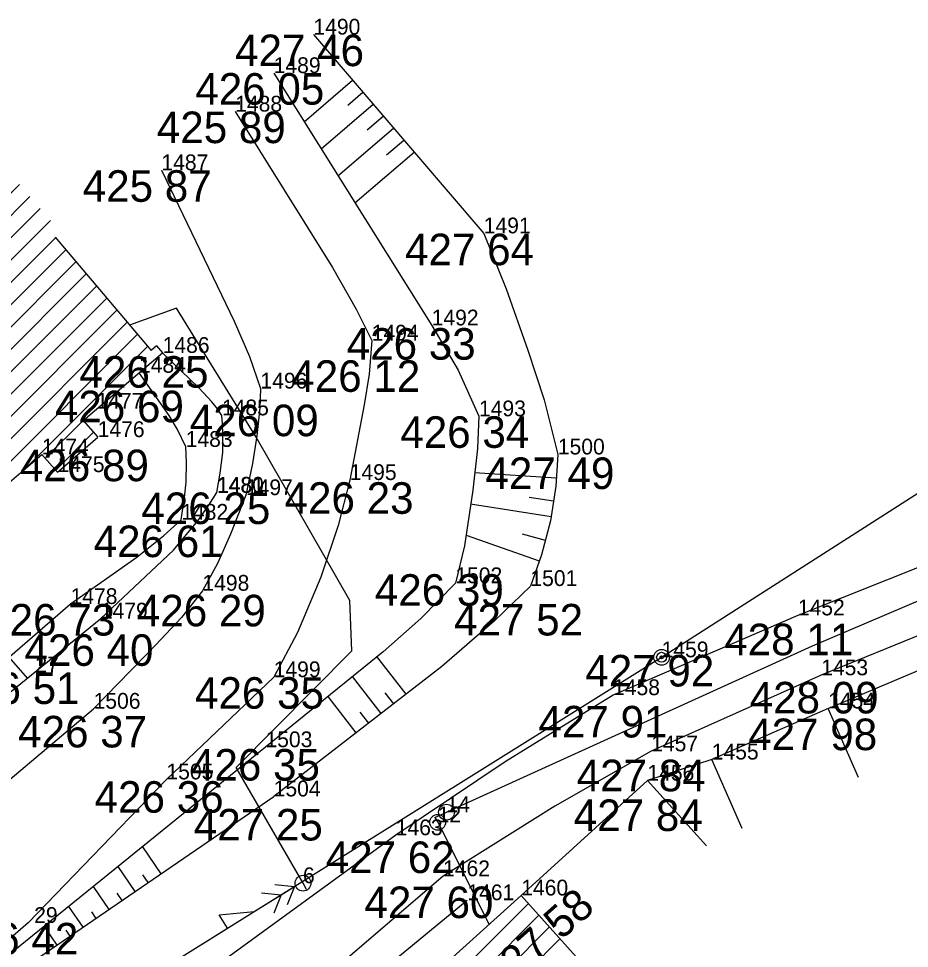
# Model space of a CAD drawing. Extents: x -559180 to -551373, y -1076947 to -1072071.
# Drawn here: x -554711.77 to -554683.52, y -1073167 to -1073137.52 of the extents above; entities that cross this region are included whole.
import ezdxf

# ---------------------------------------------------------------- set-up
doc = ezdxf.new("R2010")
doc.units = 0
for name, color, linetype in [('12_PLOTY', 7, 'Continuous'), ('14_BUDOVY', 7, 'Continuous'), ('17_KOMUNIKACE', 7, 'Continuous'), ('1_VODA_ZN', 7, 'Continuous'), ('20_EL_ZN', 7, 'Continuous'), ('26_SRAFY', 7, 'Continuous'), ('27_HRANA_PATA', 7, 'Continuous'), ('2_VODOVOD', 7, 'Continuous'), ('32', 7, 'Continuous'), ('3_BODY', 7, 'Continuous'), ('6_VYSKY', 7, 'Continuous')]:
    doc.layers.add(name, color=color, linetype=linetype)

# ---------------------------------------------------------------- blocks, each defined once
blk = doc.blocks.new('POINT_DISPLAY')
blk.add_line((0, 0), (0, 0))
blk = doc.blocks.new('SLB')
at = {"layer": '20_EL_ZN'}
for radius in [0.25, 0.158, 0.05]:
    blk.add_circle((0, 0), radius, dxfattribs=at)
blk = doc.blocks.new('SV')
at = {"layer": '1_VODA_ZN'}
blk.add_circle((0, 0), 0.25, dxfattribs=at)
blk = doc.blocks.new('ELVN')
at = {"layer": '20_EL_ZN'}
for p, q in [((0.5, 0), (0.5, 0.5)), ((0.5, 0.5), (1.5, 0)), ((0, 0), (0.5, 0)), ((1.5, 0), (2.5, 0)), ((2.5, 0), (3, 0))]:
    blk.add_line(p, q, dxfattribs=at)
for points in [[(2, 0.375), (2.5, 0), (2, -0.375)], [(2.5, 0.375), (3, 0), (2.5, -0.375)]]:
    blk.add_lwpolyline(points, dxfattribs=at)

msp = doc.modelspace()

# ---------------------------------------------------------------- linework, layer by layer
at = {"layer": '12_PLOTY'}
for p, q in [((-554691.38, -1073157.77), (-554667.209, -1073142.289)), ((-554686.1, -1073159.39), (-554672.33, -1073153.57)), ((-554716.13, -1073173.205), (-554691.38, -1073157.77)), ((-554689.79, -1073161.01), (-554691.83, -1073161.68)), ((-554713.88, -1073178.84), (-554697.54, -1073165.47))]:
    msp.add_line(p, q, dxfattribs=at)
at = {"layer": '14_BUDOVY'}
for p, q in [((-554710.609, -1073144.455), (-554707.569, -1073148.04)), ((-554709.723, -1073150.26), (-554707.2, -1073148.12)), ((-554707.394, -1073147.891), (-554707.569, -1073148.04)), ((-554707.394, -1073147.891), (-554707.2, -1073148.12)), ((-554709.723, -1073150.26), (-554709.26, -1073150.79)), ((-554710.53, -1073151.9), (-554709.26, -1073150.79)), ((-554719.02, -1073158.14), (-554711.03, -1073151.34)), ((-554711.03, -1073151.34), (-554710.53, -1073151.9)), ((-554686.1, -1073159.39), (-554689.79, -1073161.01)), ((-554685.139, -1073161.578), (-554686.1, -1073159.39)), ((-554688.829, -1073163.198), (-554689.79, -1073161.01)), ((-554691.83, -1073161.68), (-554695.83, -1073165.32)), ((-554689.953, -1073163.743), (-554691.83, -1073161.68)), ((-554695.83, -1073165.32), (-554711.76, -1073179.64)), ((-554692.487, -1073169.038), (-554695.83, -1073165.32))]:
    msp.add_line(p, q, dxfattribs=at)
at = {"layer": '17_KOMUNIKACE'}
for p, q in [((-554673.38, -1073150.99), (-554687.06, -1073156.44)), ((-554672.58, -1073152.74), (-554686.32, -1073158.34)), ((-554687.06, -1073156.44), (-554692.92, -1073158.97)), ((-554703.68, -1073158.4), (-554707.08, -1073161.64)), ((-554686.32, -1073158.34), (-554691.71, -1073160.75)), ((-554711.46, -1073166.19), (-554707.08, -1073161.64)), ((-554699.81, -1073163.41), (-554712.83, -1073172.88)), ((-554698.31, -1073164.71), (-554710.08, -1073174.77)), ((-554711.46, -1073166.19), (-554718.32, -1073172.06))]:
    msp.add_line(p, q, dxfattribs=at)
for points in [[(-554704.9, -1073140.47), (-554701.81, -1073145.41), (-554701.065, -1073146.73), (-554700.57, -1073147.73)], [(-554707.24, -1073142.33), (-554704.934, -1073147.112), (-554704.448, -1073148.23), (-554704.1, -1073149.25)], [(-554700.57, -1073147.73), (-554700.65, -1073148.792), (-554700.808, -1073149.766), (-554701.27, -1073152.15)], [(-554704.1, -1073149.25), (-554704.118, -1073149.863), (-554704.218, -1073150.745), (-554704.347, -1073151.625), (-554704.56, -1073152.63)], [(-554701.27, -1073152.15), (-554701.637, -1073153.597), (-554702.181, -1073155.231), (-554702.926, -1073156.979), (-554703.68, -1073158.4)], [(-554704.56, -1073152.63), (-554705.049, -1073153.867), (-554705.464, -1073154.793), (-554705.94, -1073155.66)], [(-554705.94, -1073155.66), (-554706.606, -1073156.506), (-554707.426, -1073157.389), (-554709.39, -1073159.4)], [(-554692.92, -1073158.97), (-554696.339, -1073161.081), (-554699.81, -1073163.41)], [(-554717.946, -1073166.192), (-554716.952, -1073165.63), (-554715.907, -1073164.892), (-554709.39, -1073159.4)], [(-554691.71, -1073160.75), (-554694.763, -1073162.485), (-554698.31, -1073164.71)]]:
    msp.add_lwpolyline(points, dxfattribs=at)
at = {"layer": '26_SRAFY'}
for p, q in [((-554702.715, -1073140.791), (-554701.181, -1073139.476)), ((-554701.333, -1073140.265), (-554700.855, -1073139.855)), ((-554702.178, -1073141.648), (-554700.53, -1073140.235)), ((-554700.716, -1073141.053), (-554700.205, -1073140.615)), ((-554701.642, -1073142.505), (-554699.879, -1073140.994)), ((-554700.1, -1073141.842), (-554699.554, -1073141.374)), ((-554701.105, -1073143.362), (-554699.228, -1073141.754)), ((-554697.309, -1073151.916), (-554694.718, -1073152.083)), ((-554695.579, -1073152.692), (-554694.808, -1073152.813)), ((-554697.444, -1073152.908), (-554694.885, -1073153.307)), ((-554697.579, -1073153.901), (-554695.261, -1073154.714)), ((-554695.802, -1073153.86), (-554695.069, -1073154.055)), ((-554711.487, -1073158.428), (-554712.063, -1073157.763)), ((-554700.415, -1073157.743), (-554699.488, -1073158.943)), ((-554701.186, -1073158.38), (-554700.28, -1073159.554)), ((-554701.958, -1073159.017), (-554701.071, -1073160.165)), ((-554700.159, -1073158.892), (-554699.884, -1073159.248)), ((-554700.945, -1073159.511), (-554700.675, -1073159.86)), ((-554707.842, -1073163.776), (-554707.256, -1073164.631)), ((-554708.622, -1073164.406), (-554708.081, -1073165.196)), ((-554707.837, -1073164.667), (-554707.668, -1073164.914)), ((-554709.402, -1073165.037), (-554708.905, -1073165.762)), ((-554708.649, -1073165.252), (-554708.493, -1073165.479)), ((-554710.182, -1073165.668), (-554709.73, -1073166.327)), ((-554709.46, -1073165.837), (-554709.318, -1073166.045)), ((-554710.962, -1073166.299), (-554710.555, -1073166.893)), ((-554710.272, -1073166.422), (-554710.143, -1073166.61))]:
    msp.add_line(p, q, dxfattribs=at)
at = {"layer": '27_HRANA_PATA'}
for p, q in [((-554702.42, -1073138.03), (-554697.02, -1073144.33)), ((-554703.68, -1073139.25), (-554698.67, -1073147.25)), ((-554703.94, -1073160.62), (-554718.05, -1073172.03)), ((-554718.05, -1073172.03), (-554703.68, -1073162.18))]:
    msp.add_line(p, q, dxfattribs=at)
for points in [[(-554697.02, -1073144.33), (-554696.31, -1073146.085), (-554695.622, -1073148.033), (-554695.107, -1073149.609), (-554694.67, -1073151.34)], [(-554698.67, -1073147.25), (-554697.828, -1073148.664), (-554697.17, -1073150.13)], [(-554705.32, -1073150.1), (-554705.463, -1073149.897), (-554705.645, -1073149.673), (-554706.039, -1073149.242), (-554707.2, -1073148.12)], [(-554706.47, -1073151.1), (-554706.726, -1073150.553), (-554706.997, -1073150.101), (-554707.949, -1073148.751)], [(-554705.48, -1073152.55), (-554705.373, -1073151.935), (-554705.295, -1073151.274), (-554705.287, -1073150.697), (-554705.299, -1073150.372), (-554705.32, -1073150.1)], [(-554697.17, -1073150.13), (-554697.213, -1073151.155), (-554697.37, -1073152.473), (-554697.628, -1073154.235), (-554697.92, -1073155.42)], [(-554706.61, -1073153.41), (-554706.504, -1073152.702), (-554706.454, -1073152.218), (-554706.447, -1073151.599), (-554706.47, -1073151.1)], [(-554694.67, -1073151.34), (-554694.735, -1073152.344), (-554694.907, -1073153.447), (-554695.193, -1073154.521), (-554695.54, -1073155.51)], [(-554709.16, -1073156.54), (-554706.854, -1073154.376), (-554706.081, -1073153.445), (-554705.731, -1073152.945), (-554705.48, -1073152.55)], [(-554710.12, -1073156.08), (-554708.022, -1073154.592), (-554707.178, -1073153.919), (-554706.61, -1073153.41)], [(-554697.92, -1073155.42), (-554699.017, -1073156.541), (-554700.206, -1073157.6), (-554703.94, -1073160.62)], [(-554695.54, -1073155.51), (-554696.683, -1073156.612), (-554698.344, -1073158.059), (-554703.68, -1073162.18)], [(-554719.77, -1073164.31), (-554719.052, -1073163.804), (-554718.407, -1073163.26), (-554710.12, -1073156.08)], [(-554719.25, -1073164.55), (-554718.422, -1073164.019), (-554717.849, -1073163.589), (-554709.16, -1073156.54)]]:
    msp.add_lwpolyline(points, dxfattribs=at)
at = {"layer": '2_VODOVOD'}
for p, q in [((-554698.57, -1073162.85), (-554698.48, -1073163)), ((-554698.48, -1073163), (-554696.851, -1073166.238)), ((-554702.64, -1073165.13), (-554702.75, -1073164.93))]:
    msp.add_line(p, q, dxfattribs=at)
for points in [[(-554698.57, -1073162.85), (-554698.2, -1073162.68), (-554686.6, -1073157.41), (-554671.46, -1073150.96), (-554657.63, -1073144.89), (-554654.73, -1073145.73)], [(-554702.75, -1073164.93), (-554704.87, -1073161.26), (-554701.2, -1073157.57), (-554701.26, -1073155.97), (-554704.23, -1073150.79), (-554706.764, -1073146.697), (-554708.248, -1073147.24)]]:
    msp.add_lwpolyline(points, dxfattribs=at)
at = {"layer": '32'}
for p, q in [((-554722.591, -1073153.636), (-554711.735, -1073142.78)), ((-554722.267, -1073154.019), (-554711.41, -1073143.162)), ((-554721.943, -1073154.402), (-554711.085, -1073143.543)), ((-554721.619, -1073154.785), (-554710.759, -1073143.925)), ((-554721.295, -1073155.168), (-554710.597, -1073144.47)), ((-554720.971, -1073155.551), (-554710.272, -1073144.853)), ((-554720.647, -1073155.934), (-554709.948, -1073145.235)), ((-554720.323, -1073156.317), (-554709.623, -1073145.618)), ((-554719.998, -1073156.7), (-554709.299, -1073146)), ((-554719.674, -1073157.083), (-554708.974, -1073146.383)), ((-554719.35, -1073157.466), (-554708.65, -1073146.766)), ((-554719.172, -1073157.995), (-554708.325, -1073147.148)), ((-554716.329, -1073155.858), (-554708.001, -1073147.531)), ((-554711.685, -1073151.922), (-554707.676, -1073147.913)), ((-554710.923, -1073151.46), (-554709.723, -1073150.26)), ((-554710.589, -1073151.833), (-554709.393, -1073150.637)), ((-554710.764, -1073180.73), (-554695.604, -1073165.571)), ((-554710.427, -1073181.1), (-554695.27, -1073165.943)), ((-554710.089, -1073181.47), (-554694.935, -1073166.316)), ((-554709.751, -1073181.839), (-554694.6, -1073166.688))]:
    msp.add_line(p, q, dxfattribs=at)

# ---------------------------------------------------------------- block references
at = {"layer": '1_VODA_ZN'}
for name, p in [('POINT_DISPLAY', (-554702.42, -1073138.03)), ('POINT_DISPLAY', (-554703.68, -1073139.25)), ('POINT_DISPLAY', (-554704.9, -1073140.47)), ('POINT_DISPLAY', (-554707.24, -1073142.33)), ('POINT_DISPLAY', (-554697.02, -1073144.33)), ('POINT_DISPLAY', (-554698.67, -1073147.25)), ('POINT_DISPLAY', (-554700.57, -1073147.73)), ('POINT_DISPLAY', (-554707.2, -1073148.12)), ('POINT_DISPLAY', (-554707.95, -1073148.75)), ('POINT_DISPLAY', (-554704.1, -1073149.25)), ('POINT_DISPLAY', (-554709.3, -1073149.89)), ('POINT_DISPLAY', (-554705.32, -1073150.1)), ('POINT_DISPLAY', (-554697.17, -1073150.13)), ('POINT_DISPLAY', (-554709.26, -1073150.79)), ('POINT_DISPLAY', (-554706.47, -1073151.1)), ('POINT_DISPLAY', (-554711.03, -1073151.34)), ('POINT_DISPLAY', (-554694.67, -1073151.34)), ('POINT_DISPLAY', (-554710.53, -1073151.9)), ('POINT_DISPLAY', (-554701.27, -1073152.15)), ('POINT_DISPLAY', (-554705.48, -1073152.55)), ('POINT_DISPLAY', (-554705.47, -1073152.56)), ('POINT_DISPLAY', (-554704.56, -1073152.63)), ('POINT_DISPLAY', (-554706.61, -1073153.41)), ('POINT_DISPLAY', (-554697.92, -1073155.42)), ('POINT_DISPLAY', (-554695.54, -1073155.51)), ('POINT_DISPLAY', (-554705.94, -1073155.66)), ('POINT_DISPLAY', (-554710.12, -1073156.08)), ('POINT_DISPLAY', (-554709.16, -1073156.54)), ('POINT_DISPLAY', (-554687.06, -1073156.44)), ('POINT_DISPLAY', (-554691.38, -1073157.77)), ('POINT_DISPLAY', (-554711.42, -1073158.25)), ('POINT_DISPLAY', (-554703.68, -1073158.4)), ('POINT_DISPLAY', (-554686.32, -1073158.34)), ('POINT_DISPLAY', (-554692.92, -1073158.97)), ('POINT_DISPLAY', (-554709.39, -1073159.4)), ('POINT_DISPLAY', (-554686.1, -1073159.39)), ('POINT_DISPLAY', (-554703.94, -1073160.62)), ('POINT_DISPLAY', (-554691.71, -1073160.75)), ('POINT_DISPLAY', (-554689.79, -1073161.01)), ('POINT_DISPLAY', (-554707.08, -1073161.64)), ('POINT_DISPLAY', (-554691.83, -1073161.68)), ('POINT_DISPLAY', (-554703.68, -1073162.18)), ('SV', (-554698.2, -1073162.68)), ('SV', (-554698.48, -1073163)), ('POINT_DISPLAY', (-554698.2, -1073162.68)), ('POINT_DISPLAY', (-554698.48, -1073163)), ('POINT_DISPLAY', (-554699.81, -1073163.41)), ('SV', (-554702.75, -1073164.93)), ('POINT_DISPLAY', (-554702.75, -1073164.93)), ('POINT_DISPLAY', (-554698.31, -1073164.71)), ('POINT_DISPLAY', (-554697.54, -1073165.47)), ('POINT_DISPLAY', (-554695.83, -1073165.32)), ('POINT_DISPLAY', (-554711.46, -1073166.19))]:
    msp.add_blockref(name, p, dxfattribs=at)
at = {"layer": '20_EL_ZN'}
msp.add_blockref('SLB', (-554691.38, -1073157.77), dxfattribs=at)
at = {"layer": '20_EL_ZN', "xscale": 1.0000006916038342, "yscale": 1.0000006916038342, "rotation": 31.948990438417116}
msp.add_blockref('ELVN', (-554705.568, -1073166.618), dxfattribs=at)
at = {"layer": '32'}
for p in [(-554710.434, -1073144.307), (-554709.723, -1073150.26)]:
    msp.add_blockref('POINT_DISPLAY', p, dxfattribs=at)

# ---------------------------------------------------------------- texts
at = {"layer": '3_BODY'}
for s, p in [('1490', (-554702.42, -1073138.03)), ('1489', (-554703.68, -1073139.25)), ('1488', (-554704.9, -1073140.47)), ('1487', (-554707.24, -1073142.33)), ('1491', (-554697.02, -1073144.33)), ('1492', (-554698.67, -1073147.25)), ('1494', (-554700.57, -1073147.73)), ('1486', (-554707.2, -1073148.12)), ('1484', (-554707.95, -1073148.75)), ('1496', (-554704.1, -1073149.25)), ('1477', (-554709.3, -1073149.89)), ('1485', (-554705.32, -1073150.1)), ('1493', (-554697.17, -1073150.13)), ('1476', (-554709.26, -1073150.79)), ('1483', (-554706.47, -1073151.1)), ('1474', (-554711.03, -1073151.34)), ('1500', (-554694.67, -1073151.34)), ('1475', (-554710.53, -1073151.9)), ('1495', (-554701.27, -1073152.15)), ('1480', (-554705.48, -1073152.55)), ('1481', (-554705.47, -1073152.56)), ('1497', (-554704.56, -1073152.63)), ('1482', (-554706.61, -1073153.41)), ('1502', (-554697.92, -1073155.42)), ('1498', (-554705.94, -1073155.66)), ('1501', (-554695.54, -1073155.51)), ('1478', (-554710.12, -1073156.08)), ('1479', (-554709.16, -1073156.54)), ('1452', (-554687.06, -1073156.44)), ('1459', (-554691.38, -1073157.77)), (' 27', (-554711.42, -1073158.25)), ('1499', (-554703.68, -1073158.4)), ('1453', (-554686.32, -1073158.34)), ('1458', (-554692.92, -1073158.97)), ('1506', (-554709.39, -1073159.4)), ('1454', (-554686.1, -1073159.39)), ('1503', (-554703.94, -1073160.62)), ('1457', (-554691.71, -1073160.75)), ('1455', (-554689.79, -1073161.01)), ('1505', (-554707.08, -1073161.64)), ('1456', (-554691.83, -1073161.68)), ('1504', (-554703.68, -1073162.18)), ('14', (-554698.2, -1073162.68)), ('12', (-554698.48, -1073163)), ('1463', (-554699.81, -1073163.41)), ('1462', (-554698.31, -1073164.71)), ('6', (-554702.75, -1073164.93)), ('1461', (-554697.54, -1073165.47)), ('1460', (-554695.83, -1073165.32)), (' 29', (-554711.46, -1073166.19))]:
    msp.add_text(s, height=0.5, dxfattribs=at).set_placement(p)
at = {"layer": '6_VYSKY'}
for s, p in [('427 46', (-554704.905, -1073139.03)), ('426 05', (-554706.165, -1073140.25)), ('425 89', (-554707.385, -1073141.47)), ('425 87', (-554709.735, -1073143.33)), ('427 64', (-554699.515, -1073145.34)), ('426 33', (-554701.364, -1073148.335)), ('426 25', (-554709.837, -1073149.223)), ('426 12', (-554703.122, -1073149.355)), ('426 69', (-554710.616, -1073150.318)), ('426 09', (-554706.339, -1073150.761)), ('426 34', (-554699.665, -1073151.13)), ('426 89', (-554711.726, -1073152.187)), ('427 49', (-554696.966, -1073152.435)), ('426 23', (-554703.335, -1073153.221)), ('426 25', (-554707.876, -1073153.546)), ('426 61', (-554709.389, -1073154.594)), ('426 39', (-554700.472, -1073156.136)), ('426 29', (-554708.019, -1073156.788)), ('426 73', (-554712.796, -1073157.08)), ('427 52', (-554697.96, -1073157.078)), ('428 11', (-554689.394, -1073157.705)), ('426 40', (-554711.58, -1073158.041)), ('427 92', (-554693.8, -1073158.695)), ('426 51', (-554713.925, -1073159.25)), ('426 35', (-554706.175, -1073159.4)), ('428 09', (-554688.588, -1073159.549)), ('427 91', (-554695.283, -1073160.311)), ('426 37', (-554711.782, -1073160.627)), ('427 98', (-554688.634, -1073160.713)), ('426 35', (-554706.303, -1073161.677)), ('427 84', (-554694.073, -1073162.016)), ('426 36', (-554709.358, -1073162.697)), ('427 84', (-554694.165, -1073163.277)), ('427 25', (-554706.213, -1073163.577)), ('427 62', (-554702.031, -1073164.609)), ('427 60', (-554700.801, -1073166.037)), ('426 42', (-554713.965, -1073167.19))]:
    msp.add_text(s, height=1, dxfattribs=at).set_placement(p)
msp.add_text('427 58', height=1, rotation=41.6335, dxfattribs=at).set_placement((-554696.504, -1073168.479))

doc.saveas('drawing.dxf')
